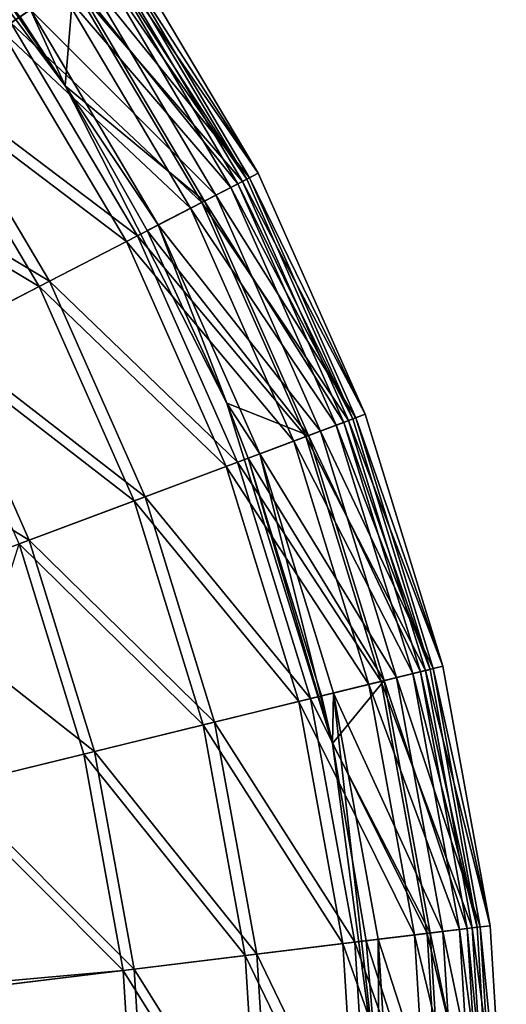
# Model space of a CAD drawing. Header units: millimetres. Extents: x 0 to 2133, y 0 to 2087.
# Tile 872 of 876: x 2103 to 2133, y 149 to 209. Entities that reach past the tile are written whole.
import ezdxf

# ---------------------------------------------------------------- set-up
doc = ezdxf.new("R2010")
doc.units = ezdxf.units.MM
doc.header["$LTSCALE"] = 25.4
doc.layers.get('0').update_dxf_attribs({"true_color": 0xff5454})

# ---------------------------------------------------------------- blocks, each defined once
blk = doc.blocks.new('COSMO-S-3382-4917.STL#2')
at = {"color": 250, "true_color": 0x282828}
mesh = blk.add_polyface(dxfattribs=at)
corners = [(1709.841, 208.672, 1539.288), (1710.486, 206.25, 1539.288), (1709.88, 193.269, 1539.288), (1711.624, 223.971, 1539.288), (1713.18, 228.005, 1539.288), (1715.203, 238.952, 1539.288), (1719.512, 248.991, 1539.288), (1720.53, 253.404, 1539.288), (1729.3, 268.606, 1539.288), (1727.528, 267.125, 1539.288), (1736.1, 279.922, 1539.288), (1742.261, 286.284, 1539.288), (1746.125, 291.615, 1539.288), (1758.024, 301.517, 1539.288), (1757.464, 302.04, 1539.288), (1769.955, 311.052, 1539.288), (1776.134, 313.868, 1539.288), (1783.424, 318.522, 1539.288), (1796.071, 322.98, 1539.288), (1797.683, 324.347, 1539.288), (1817.262, 328.591, 1539.288), (1812.531, 328.445, 1539.288), (1827.758, 330.758, 1539.288), (1839.095, 330.541, 1539.288), (1843.153, 331.254, 1539.288), (1860.945, 328.773, 1539.288), (1858.498, 329.925, 1539.288), (1873.578, 326.791, 1539.288), (1882.181, 323.337, 1539.288), (1888.182, 321.895, 1539.288), (1902.193, 314.391, 1539.288), (1902.104, 315.307, 1539.288), (1915.15, 307.118, 1539.288), (1920.405, 302.191, 1539.288), (1927.135, 297.443, 1539.288), (1936.294, 287.09, 1539.288), (1937.892, 286.419, 1539.288), (1949.402, 269.52, 1539.288), (1947.269, 274.2, 1539.288), (1955.136, 260.958, 1539.288), (1959.352, 249.987, 1539.288), (1961.381, 246.878, 1539.288), (1965.858, 229.054, 1539.288), (1965.917, 232.159, 1539.288), (1968.732, 207.323, 1539.288), (1968.68, 217.006, 1539.288), (1969.632, 201.633, 1539.288), (1968.758, 186.255, 1539.288), (1711.741, 177.98, 1539.288), (1711.508, 184.353, 1539.288), (1716.215, 162.944, 1539.288), (1715.397, 163.017, 1539.288), (1720.797, 148.592, 1539.288), (1724.472, 142.638, 1539.288), (1727.865, 134.907, 1539.288), (1736.043, 124.02, 1539.288), (1736.502, 122.154, 1539.288), (1750.594, 107.625, 1539.288), (1746.587, 110.512, 1539.288), (1757.978, 100.145, 1539.288), (1767.706, 93.925, 1539.288), (1767.283, 93.294, 1539.288), (1770.516, 91.197, 1539.288), (1786.887, 83.314, 1539.288), (1784.023, 83.796, 1539.288), (1798.311, 78.043, 1539.288), (1807.586, 76.097, 1539.288), (1813.179, 74.021, 1539.288), (1829.206, 72.482, 1539.288), (1828.419, 71.786, 1539.288), (1843.816, 71.369, 1539.288), (1851.127, 72.573, 1539.288), (1859.154, 72.776, 1539.288), (1872.717, 76.367, 1539.288), (1874.218, 75.987, 1539.288), (1893.355, 83.756, 1539.288), (1888.797, 80.957, 1539.288), (1902.685, 87.616, 1539.288), (1912.448, 94.526, 1539.288), (1915.688, 95.872, 1539.288), (1929.445, 108.368, 1539.288), (1927.624, 105.607, 1539.288), (1938.325, 116.686, 1539.288), (1943.859, 124.883, 1539.288), (1947.64, 128.953, 1539.288), (1955.275, 143.597, 1539.288), (1955.438, 142.235, 1539.288), (1963.364, 163.97, 1539.288), (1961.612, 156.346, 1539.288), (1966.073, 171.089, 1539.288), (1967.893, 185.418, 1539.288)]
mesh.append_faces([[corners[k] for k in face] for face in [(0, 1, 2), (1, 3, 4), (4, 5, 6), (6, 7, 8), (8, 10, 11), (11, 12, 13), (13, 15, 16), (16, 17, 18), (18, 19, 20), (20, 22, 23), (23, 24, 25), (25, 27, 28), (28, 29, 30), (30, 32, 33), (33, 34, 35), (35, 36, 37), (37, 39, 40), (40, 41, 42), (42, 43, 44), (48, 50, 51), (51, 50, 52), (52, 53, 54), (54, 55, 56), (56, 57, 58), (58, 57, 59), (59, 60, 61), (61, 60, 62), (62, 63, 64), (64, 63, 65), (65, 66, 67), (67, 68, 69), (69, 68, 70), (70, 71, 72), (72, 73, 74), (74, 75, 76), (76, 75, 77), (77, 78, 79), (79, 80, 81), (81, 80, 82), (82, 83, 84), (84, 85, 86), (86, 87, 88), (88, 87, 89), (89, 90, 47)]], dxfattribs={"vtx0": -1, "vtx1": -1, "color": 250})
mesh.append_faces([[corners[k] for k in face] for face in [(1, 0, 3), (4, 3, 5), (6, 5, 7), (8, 7, 9), (8, 9, 10), (11, 10, 12), (13, 12, 14), (13, 14, 15), (16, 15, 17), (18, 17, 19), (20, 19, 21), (20, 21, 22), (23, 22, 24), (25, 24, 26), (25, 26, 27), (28, 27, 29), (30, 29, 31), (30, 31, 32), (33, 32, 34), (35, 34, 36), (37, 36, 38), (37, 38, 39), (40, 39, 41), (42, 41, 43), (44, 43, 45), (44, 45, 46), (44, 46, 47), (1, 48, 2), (48, 1, 49), (48, 49, 50), (52, 50, 53), (54, 53, 55), (56, 55, 57), (59, 57, 60), (62, 60, 63), (65, 63, 66), (67, 66, 68), (70, 68, 71), (72, 71, 73), (74, 73, 75), (77, 75, 78), (79, 78, 80), (82, 80, 83), (84, 83, 85), (86, 85, 87), (89, 87, 90), (47, 90, 44)]], dxfattribs={"vtx0": -1, "vtx2": -1, "color": 250})
mesh = blk.add_polyface(dxfattribs=at)
corners = [(1949.769, 275.893, 1614.896), (1936.795, 285.469, 1629.555), (1946.068, 273.387, 1629.555), (1940.174, 288.396, 1614.896)]
mesh.append_faces([[corners[k] for k in face] for face in [(0, 1, 2), (1, 0, 3)]], dxfattribs={"vtx0": -1, "color": 250})
mesh = blk.add_polyface(dxfattribs=at)
corners = [(1936.228, 284.978, 1629.279), (1949.126, 275.458, 1614.706), (1945.446, 272.966, 1629.279), (1939.587, 287.887, 1614.706)]
mesh.append_faces([[corners[k] for k in face] for face in [(0, 1, 2), (1, 0, 3)]], dxfattribs={"vtx0": -1, "color": 250})
mesh = blk.add_polyface(dxfattribs=at)
corners = [(1949.402, 269.52, 1539.288), (1946.641, 273.774, 1539.54), (1936.294, 287.09, 1539.288)]
mesh.append_faces([[corners[k] for k in face] for face in [(0, 1, 2)]], dxfattribs={"color": 250})
mesh = blk.add_polyface(dxfattribs=at)
corners = [(1961.29, 264.137, 1584.544), (1952.091, 277.466, 1599.83), (1960.31, 263.63, 1599.83), (1953.004, 278.085, 1584.544)]
mesh.append_faces([[corners[k] for k in face] for face in [(0, 1, 2), (1, 0, 3)]], dxfattribs={"vtx0": -1, "color": 250})
mesh = blk.add_polyface(dxfattribs=at)
corners = [(1952.498, 277.742, 1569.232), (1961.29, 264.137, 1584.544), (1960.747, 263.856, 1569.232), (1953.004, 278.085, 1584.544)]
mesh.append_faces([[corners[k] for k in face] for face in [(0, 1, 2), (1, 0, 3)]], dxfattribs={"vtx0": -1, "color": 250})
mesh = blk.add_polyface(dxfattribs=at)
corners = [(1950.578, 276.441, 1554.083), (1960.747, 263.856, 1569.232), (1958.687, 262.792, 1554.083), (1952.498, 277.742, 1569.232)]
mesh.append_faces([[corners[k] for k in face] for face in [(0, 1, 2), (1, 0, 3)]], dxfattribs={"vtx0": -1, "color": 250})
mesh = blk.add_polyface(dxfattribs=at)
corners = [(1951.434, 277.021, 1599.728), (1960.579, 263.77, 1584.532), (1959.605, 263.266, 1599.728), (1952.342, 277.636, 1584.532)]
mesh.append_faces([[corners[k] for k in face] for face in [(0, 1, 2), (1, 0, 3)]], dxfattribs={"vtx0": -1, "color": 250})
mesh = blk.add_polyface(dxfattribs=at)
corners = [(1960.579, 263.77, 1584.532), (1951.839, 277.295, 1569.308), (1960.039, 263.491, 1569.308), (1952.342, 277.636, 1584.532)]
mesh.append_faces([[corners[k] for k in face] for face in [(0, 1, 2), (1, 0, 3)]], dxfattribs={"vtx0": -1, "color": 250})
mesh = blk.add_polyface(dxfattribs=at)
corners = [(1949.126, 275.458, 1614.706), (1959.605, 263.266, 1599.728), (1957.128, 261.987, 1614.706), (1951.434, 277.021, 1599.728)]
mesh.append_faces([[corners[k] for k in face] for face in [(0, 1, 2), (1, 0, 3)]], dxfattribs={"vtx0": -1, "color": 250})
mesh = blk.add_polyface(dxfattribs=at)
corners = [(1960.31, 263.63, 1599.83), (1949.769, 275.893, 1614.896), (1957.818, 262.344, 1614.896), (1952.091, 277.466, 1599.83)]
mesh.append_faces([[corners[k] for k in face] for face in [(0, 1, 2), (1, 0, 3)]], dxfattribs={"vtx0": -1, "color": 250})
mesh = blk.add_polyface(dxfattribs=at)
corners = [(1960.039, 263.491, 1569.308), (1949.93, 276.002, 1554.248), (1957.991, 262.433, 1554.248), (1951.839, 277.295, 1569.308)]
mesh.append_faces([[corners[k] for k in face] for face in [(0, 1, 2), (1, 0, 3)]], dxfattribs={"vtx0": -1, "color": 250})
mesh = blk.add_polyface(dxfattribs=at)
corners = [(1947.269, 274.2, 1539.288), (1958.687, 262.792, 1554.083), (1955.136, 260.958, 1539.288), (1950.578, 276.441, 1554.083)]
mesh.append_faces([[corners[k] for k in face] for face in [(0, 1, 2), (1, 0, 3)]], dxfattribs={"vtx0": -1, "color": 250})
mesh = blk.add_polyface(dxfattribs=at)
corners = [(1957.818, 262.344, 1614.896), (1946.068, 273.387, 1629.555), (1953.847, 260.292, 1629.555), (1949.769, 275.893, 1614.896)]
mesh.append_faces([[corners[k] for k in face] for face in [(0, 1, 2), (1, 0, 3)]], dxfattribs={"vtx0": -1, "color": 250})
mesh = blk.add_polyface(dxfattribs=at)
corners = [(1949.93, 276.002, 1554.248), (1946.641, 273.774, 1539.54), (1949.402, 269.52, 1539.54)]
mesh.append_faces([[corners[k] for k in face] for face in [(0, 1, 2)]], dxfattribs={"color": 250})
mesh = blk.add_polyface(dxfattribs=at)
corners = [(1949.93, 276.002, 1554.248), (1949.402, 269.52, 1539.54), (1957.991, 262.433, 1554.248)]
mesh.append_faces([[corners[k] for k in face] for face in [(0, 1, 2)]], dxfattribs={"color": 250})
mesh = blk.add_polyface(dxfattribs=at)
corners = [(1945.446, 272.966, 1629.279), (1957.128, 261.987, 1614.706), (1953.18, 259.948, 1629.279), (1949.126, 275.458, 1614.706)]
mesh.append_faces([[corners[k] for k in face] for face in [(0, 1, 2), (1, 0, 3)]], dxfattribs={"vtx0": -1, "color": 250})
mesh = blk.add_polyface(dxfattribs=at)
corners = [(1953.847, 260.292, 1629.555), (1941.034, 269.977, 1643.622), (1948.445, 257.502, 1643.622), (1946.068, 273.387, 1629.555)]
mesh.append_faces([[corners[k] for k in face] for face in [(0, 1, 2), (1, 0, 3)]], dxfattribs={"vtx0": -1, "color": 250})
mesh = blk.add_polyface(dxfattribs=at)
corners = [(1946.641, 273.774, 1539.54), (1949.402, 269.52, 1539.288), (1949.402, 269.52, 1539.54)]
mesh.append_faces([[corners[k] for k in face] for face in [(0, 1, 2)]], dxfattribs={"color": 250})
mesh = blk.add_polyface(dxfattribs=at)
corners = [(1940.442, 269.576, 1643.264), (1953.18, 259.948, 1629.279), (1947.809, 257.174, 1643.264), (1945.446, 272.966, 1629.279)]
mesh.append_faces([[corners[k] for k in face] for face in [(0, 1, 2), (1, 0, 3)]], dxfattribs={"vtx0": -1, "color": 250})
mesh = blk.add_polyface(dxfattribs=at)
corners = [(1948.445, 257.502, 1643.622), (1934.73, 265.708, 1656.922), (1941.68, 254.008, 1656.922), (1941.034, 269.977, 1643.622)]
mesh.append_faces([[corners[k] for k in face] for face in [(0, 1, 2), (1, 0, 3)]], dxfattribs={"vtx0": -1, "color": 250})
mesh = blk.add_polyface(dxfattribs=at)
corners = [(1934.175, 265.332, 1656.486), (1947.809, 257.174, 1643.264), (1941.084, 253.7, 1656.486), (1940.442, 269.576, 1643.264)]
mesh.append_faces([[corners[k] for k in face] for face in [(0, 1, 2), (1, 0, 3)]], dxfattribs={"vtx0": -1, "color": 250})
mesh = blk.add_polyface(dxfattribs=at)
corners = [(1959.352, 249.987, 1539.288), (1954.461, 260.609, 1539.54), (1949.402, 269.52, 1539.288)]
mesh.append_faces([[corners[k] for k in face] for face in [(0, 1, 2)]], dxfattribs={"color": 250})
mesh = blk.add_polyface(dxfattribs=at)
corners = [(1949.402, 269.52, 1539.288), (1954.461, 260.609, 1539.54), (1949.402, 269.52, 1539.54)]
mesh.append_faces([[corners[k] for k in face] for face in [(0, 1, 2)]], dxfattribs={"color": 250})
mesh = blk.add_polyface(dxfattribs=at)
corners = [(1949.402, 269.52, 1539.54), (1954.461, 260.609, 1539.54), (1957.991, 262.433, 1554.248)]
mesh.append_faces([[corners[k] for k in face] for face in [(0, 1, 2)]], dxfattribs={"color": 250})
mesh = blk.add_polyface(dxfattribs=at)
corners = [(1966.835, 248.92, 1599.83), (1957.818, 262.344, 1614.896), (1964.208, 247.937, 1614.896), (1960.31, 263.63, 1599.83)]
mesh.append_faces([[corners[k] for k in face] for face in [(0, 1, 2), (1, 0, 3)]], dxfattribs={"vtx0": -1, "color": 250})
mesh = blk.add_polyface(dxfattribs=at)
corners = [(1958.687, 262.792, 1554.083), (1967.295, 249.092, 1569.232), (1965.124, 248.279, 1554.083), (1960.747, 263.856, 1569.232)]
mesh.append_faces([[corners[k] for k in face] for face in [(0, 1, 2), (1, 0, 3)]], dxfattribs={"vtx0": -1, "color": 250})
mesh = blk.add_polyface(dxfattribs=at)
corners = [(1959.605, 263.266, 1599.728), (1967.119, 249.026, 1584.532), (1966.092, 248.642, 1599.728), (1960.579, 263.77, 1584.532)]
mesh.append_faces([[corners[k] for k in face] for face in [(0, 1, 2), (1, 0, 3)]], dxfattribs={"vtx0": -1, "color": 250})
mesh = blk.add_polyface(dxfattribs=at)
corners = [(1967.119, 249.026, 1584.532), (1960.039, 263.491, 1569.308), (1966.549, 248.813, 1569.308), (1960.579, 263.77, 1584.532)]
mesh.append_faces([[corners[k] for k in face] for face in [(0, 1, 2), (1, 0, 3)]], dxfattribs={"vtx0": -1, "color": 250})
mesh = blk.add_polyface(dxfattribs=at)
corners = [(1967.868, 249.307, 1584.544), (1960.31, 263.63, 1599.83), (1966.835, 248.92, 1599.83), (1961.29, 264.137, 1584.544)]
mesh.append_faces([[corners[k] for k in face] for face in [(0, 1, 2), (1, 0, 3)]], dxfattribs={"vtx0": -1, "color": 250})
mesh = blk.add_polyface(dxfattribs=at)
corners = [(1960.747, 263.856, 1569.232), (1967.868, 249.307, 1584.544), (1967.295, 249.092, 1569.232), (1961.29, 264.137, 1584.544)]
mesh.append_faces([[corners[k] for k in face] for face in [(0, 1, 2), (1, 0, 3)]], dxfattribs={"vtx0": -1, "color": 250})
mesh = blk.add_polyface(dxfattribs=at)
corners = [(1957.128, 261.987, 1614.706), (1966.092, 248.642, 1599.728), (1963.481, 247.664, 1614.706), (1959.605, 263.266, 1599.728)]
mesh.append_faces([[corners[k] for k in face] for face in [(0, 1, 2), (1, 0, 3)]], dxfattribs={"vtx0": -1, "color": 250})
mesh = blk.add_polyface(dxfattribs=at)
corners = [(1966.549, 248.813, 1569.308), (1957.991, 262.433, 1554.248), (1964.391, 248.005, 1554.248), (1960.039, 263.491, 1569.308)]
mesh.append_faces([[corners[k] for k in face] for face in [(0, 1, 2), (1, 0, 3)]], dxfattribs={"vtx0": -1, "color": 250})
mesh = blk.add_polyface(dxfattribs=at)
corners = [(1964.208, 247.937, 1614.896), (1953.847, 260.292, 1629.555), (1960.022, 246.37, 1629.555), (1957.818, 262.344, 1614.896)]
mesh.append_faces([[corners[k] for k in face] for face in [(0, 1, 2), (1, 0, 3)]], dxfattribs={"vtx0": -1, "color": 250})
mesh = blk.add_polyface(dxfattribs=at)
corners = [(1957.991, 262.433, 1554.248), (1954.461, 260.609, 1539.54), (1964.391, 248.005, 1554.248)]
mesh.append_faces([[corners[k] for k in face] for face in [(0, 1, 2)]], dxfattribs={"color": 250})
mesh = blk.add_polyface(dxfattribs=at)
corners = [(1955.136, 260.958, 1539.288), (1965.124, 248.279, 1554.083), (1961.381, 246.878, 1539.288), (1958.687, 262.792, 1554.083)]
mesh.append_faces([[corners[k] for k in face] for face in [(0, 1, 2), (1, 0, 3)]], dxfattribs={"vtx0": -1, "color": 250})
mesh = blk.add_polyface(dxfattribs=at)
corners = [(1953.18, 259.948, 1629.279), (1963.481, 247.664, 1614.706), (1959.319, 246.106, 1629.279), (1957.128, 261.987, 1614.706)]
mesh.append_faces([[corners[k] for k in face] for face in [(0, 1, 2), (1, 0, 3)]], dxfattribs={"vtx0": -1, "color": 250})
mesh = blk.add_polyface(dxfattribs=at)
corners = [(1954.461, 260.609, 1539.54), (1959.352, 249.987, 1539.288), (1959.352, 249.987, 1539.54)]
mesh.append_faces([[corners[k] for k in face] for face in [(0, 1, 2)]], dxfattribs={"color": 250})
mesh = blk.add_polyface(dxfattribs=at)
corners = [(1954.461, 260.609, 1539.54), (1959.352, 249.987, 1539.54), (1964.391, 248.005, 1554.248)]
mesh.append_faces([[corners[k] for k in face] for face in [(0, 1, 2)]], dxfattribs={"color": 250})
mesh = blk.add_polyface(dxfattribs=at)
corners = [(1947.809, 257.174, 1643.264), (1959.319, 246.106, 1629.279), (1953.658, 243.987, 1643.264), (1953.18, 259.948, 1629.279)]
mesh.append_faces([[corners[k] for k in face] for face in [(0, 1, 2), (1, 0, 3)]], dxfattribs={"vtx0": -1, "color": 250})
mesh = blk.add_polyface(dxfattribs=at)
corners = [(1960.022, 246.37, 1629.555), (1948.445, 257.502, 1643.622), (1954.328, 244.238, 1643.622), (1953.847, 260.292, 1629.555)]
mesh.append_faces([[corners[k] for k in face] for face in [(0, 1, 2), (1, 0, 3)]], dxfattribs={"vtx0": -1, "color": 250})
mesh = blk.add_polyface(dxfattribs=at)
corners = [(1954.328, 244.238, 1643.622), (1941.68, 254.008, 1656.922), (1947.198, 241.569, 1656.922), (1948.445, 257.502, 1643.622)]
mesh.append_faces([[corners[k] for k in face] for face in [(0, 1, 2), (1, 0, 3)]], dxfattribs={"vtx0": -1, "color": 250})
mesh = blk.add_polyface(dxfattribs=at)
corners = [(1941.084, 253.7, 1656.486), (1953.658, 243.987, 1643.264), (1946.569, 241.334, 1656.486), (1947.809, 257.174, 1643.264)]
mesh.append_faces([[corners[k] for k in face] for face in [(0, 1, 2), (1, 0, 3)]], dxfattribs={"vtx0": -1, "color": 250})
mesh = blk.add_polyface(dxfattribs=at)
corners = [(1947.198, 241.569, 1656.922), (1933.638, 249.854, 1669.288), (1938.72, 238.395, 1669.288), (1941.68, 254.008, 1656.922)]
mesh.append_faces([[corners[k] for k in face] for face in [(0, 1, 2), (1, 0, 3)]], dxfattribs={"vtx0": -1, "color": 250})
mesh = blk.add_polyface(dxfattribs=at)
corners = [(1965.858, 229.054, 1539.288), (1960.67, 246.612, 1539.54), (1959.352, 249.987, 1539.288)]
mesh.append_faces([[corners[k] for k in face] for face in [(0, 1, 2)]], dxfattribs={"color": 250})
mesh = blk.add_polyface(dxfattribs=at)
corners = [(1959.352, 249.987, 1539.288), (1960.67, 246.612, 1539.54), (1959.352, 249.987, 1539.54)]
mesh.append_faces([[corners[k] for k in face] for face in [(0, 1, 2)]], dxfattribs={"color": 250})
mesh = blk.add_polyface(dxfattribs=at)
corners = [(1959.352, 249.987, 1539.54), (1960.67, 246.612, 1539.54), (1964.391, 248.005, 1554.248)]
mesh.append_faces([[corners[k] for k in face] for face in [(0, 1, 2)]], dxfattribs={"color": 250})
mesh = blk.add_polyface(dxfattribs=at)
corners = [(1965.124, 248.279, 1554.083), (1972.052, 233.658, 1569.232), (1969.799, 233.107, 1554.083), (1967.295, 249.092, 1569.232)]
mesh.append_faces([[corners[k] for k in face] for face in [(0, 1, 2), (1, 0, 3)]], dxfattribs={"vtx0": -1, "color": 250})
mesh = blk.add_polyface(dxfattribs=at)
corners = [(1966.092, 248.642, 1599.728), (1971.869, 233.613, 1584.532), (1970.803, 233.353, 1599.728), (1967.119, 249.026, 1584.532)]
mesh.append_faces([[corners[k] for k in face] for face in [(0, 1, 2), (1, 0, 3)]], dxfattribs={"vtx0": -1, "color": 250})
mesh = blk.add_polyface(dxfattribs=at)
corners = [(1971.869, 233.613, 1584.532), (1966.549, 248.813, 1569.308), (1971.278, 233.469, 1569.308), (1967.119, 249.026, 1584.532)]
mesh.append_faces([[corners[k] for k in face] for face in [(0, 1, 2), (1, 0, 3)]], dxfattribs={"vtx0": -1, "color": 250})
mesh = blk.add_polyface(dxfattribs=at)
corners = [(1972.646, 233.803, 1584.544), (1966.835, 248.92, 1599.83), (1971.574, 233.541, 1599.83), (1967.868, 249.307, 1584.544)]
mesh.append_faces([[corners[k] for k in face] for face in [(0, 1, 2), (1, 0, 3)]], dxfattribs={"vtx0": -1, "color": 250})
mesh = blk.add_polyface(dxfattribs=at)
corners = [(1967.295, 249.092, 1569.232), (1972.646, 233.803, 1584.544), (1972.052, 233.658, 1569.232), (1967.868, 249.307, 1584.544)]
mesh.append_faces([[corners[k] for k in face] for face in [(0, 1, 2), (1, 0, 3)]], dxfattribs={"vtx0": -1, "color": 250})
mesh = blk.add_polyface(dxfattribs=at)
corners = [(1963.481, 247.664, 1614.706), (1970.803, 233.353, 1599.728), (1968.095, 232.691, 1614.706), (1966.092, 248.642, 1599.728)]
mesh.append_faces([[corners[k] for k in face] for face in [(0, 1, 2), (1, 0, 3)]], dxfattribs={"vtx0": -1, "color": 250})
mesh = blk.add_polyface(dxfattribs=at)
corners = [(1971.574, 233.541, 1599.83), (1964.208, 247.937, 1614.896), (1968.85, 232.875, 1614.896), (1966.835, 248.92, 1599.83)]
mesh.append_faces([[corners[k] for k in face] for face in [(0, 1, 2), (1, 0, 3)]], dxfattribs={"vtx0": -1, "color": 250})
mesh = blk.add_polyface(dxfattribs=at)
corners = [(1971.278, 233.469, 1569.308), (1964.391, 248.005, 1554.248), (1969.039, 232.922, 1554.248), (1966.549, 248.813, 1569.308)]
mesh.append_faces([[corners[k] for k in face] for face in [(0, 1, 2), (1, 0, 3)]], dxfattribs={"vtx0": -1, "color": 250})
mesh = blk.add_polyface(dxfattribs=at)
corners = [(1968.85, 232.875, 1614.896), (1960.022, 246.37, 1629.555), (1964.507, 231.814, 1629.555), (1964.208, 247.937, 1614.896)]
mesh.append_faces([[corners[k] for k in face] for face in [(0, 1, 2), (1, 0, 3)]], dxfattribs={"vtx0": -1, "color": 250})
mesh = blk.add_polyface(dxfattribs=at)
corners = [(1969.039, 232.922, 1554.248), (1960.67, 246.612, 1539.54), (1965.179, 231.979, 1539.54), (1964.391, 248.005, 1554.248)]
mesh.append_faces([[corners[k] for k in face] for face in [(0, 1, 2), (1, 0, 3)]], dxfattribs={"vtx0": -1, "color": 250})
mesh = blk.add_polyface(dxfattribs=at)
corners = [(1961.381, 246.878, 1539.288), (1969.799, 233.107, 1554.083), (1965.917, 232.159, 1539.288), (1965.124, 248.279, 1554.083)]
mesh.append_faces([[corners[k] for k in face] for face in [(0, 1, 2), (1, 0, 3)]], dxfattribs={"vtx0": -1, "color": 250})
mesh = blk.add_polyface(dxfattribs=at)
corners = [(1959.319, 246.106, 1629.279), (1968.095, 232.691, 1614.706), (1963.778, 231.636, 1629.279), (1963.481, 247.664, 1614.706)]
mesh.append_faces([[corners[k] for k in face] for face in [(0, 1, 2), (1, 0, 3)]], dxfattribs={"vtx0": -1, "color": 250})
mesh = blk.add_polyface(dxfattribs=at)
corners = [(1960.67, 246.612, 1539.54), (1965.858, 229.054, 1539.288), (1965.179, 231.979, 1539.54)]
mesh.append_faces([[corners[k] for k in face] for face in [(0, 1, 2)]], dxfattribs={"color": 250})
mesh = blk.add_polyface(dxfattribs=at)
corners = [(1953.658, 243.987, 1643.264), (1963.778, 231.636, 1629.279), (1957.906, 230.201, 1643.264), (1959.319, 246.106, 1629.279)]
mesh.append_faces([[corners[k] for k in face] for face in [(0, 1, 2), (1, 0, 3)]], dxfattribs={"vtx0": -1, "color": 250})
mesh = blk.add_polyface(dxfattribs=at)
corners = [(1964.507, 231.814, 1629.555), (1954.328, 244.238, 1643.622), (1958.601, 230.371, 1643.622), (1960.022, 246.37, 1629.555)]
mesh.append_faces([[corners[k] for k in face] for face in [(0, 1, 2), (1, 0, 3)]], dxfattribs={"vtx0": -1, "color": 250})
mesh = blk.add_polyface(dxfattribs=at)
corners = [(1958.601, 230.371, 1643.622), (1947.198, 241.569, 1656.922), (1951.205, 228.564, 1656.922), (1954.328, 244.238, 1643.622)]
mesh.append_faces([[corners[k] for k in face] for face in [(0, 1, 2), (1, 0, 3)]], dxfattribs={"vtx0": -1, "color": 250})
mesh = blk.add_polyface(dxfattribs=at)
corners = [(1946.569, 241.334, 1656.486), (1957.906, 230.201, 1643.264), (1950.554, 228.405, 1656.486), (1953.658, 243.987, 1643.264)]
mesh.append_faces([[corners[k] for k in face] for face in [(0, 1, 2), (1, 0, 3)]], dxfattribs={"vtx0": -1, "color": 250})
mesh = blk.add_polyface(dxfattribs=at)
corners = [(1951.205, 228.564, 1656.922), (1938.72, 238.395, 1669.288), (1942.412, 226.415, 1669.288), (1947.198, 241.569, 1656.922)]
mesh.append_faces([[corners[k] for k in face] for face in [(0, 1, 2), (1, 0, 3)]], dxfattribs={"vtx0": -1, "color": 250})
mesh = blk.add_polyface(dxfattribs=at)
corners = [(1946.569, 241.334, 1656.486), (1950.554, 228.405, 1656.486), (1941.812, 226.269, 1668.78)]
mesh.append_faces([[corners[k] for k in face] for face in [(0, 1, 2)]], dxfattribs={"color": 250})
mesh = blk.add_polyface(dxfattribs=at)
corners = [(1968.095, 232.691, 1614.706), (1973.673, 217.614, 1599.728), (1970.906, 217.277, 1614.706), (1970.803, 233.353, 1599.728)]
mesh.append_faces([[corners[k] for k in face] for face in [(0, 1, 2), (1, 0, 3)]], dxfattribs={"vtx0": -1, "color": 250})
mesh = blk.add_polyface(dxfattribs=at)
corners = [(1974.461, 217.71, 1599.83), (1968.85, 232.875, 1614.896), (1971.677, 217.371, 1614.896), (1971.574, 233.541, 1599.83)]
mesh.append_faces([[corners[k] for k in face] for face in [(0, 1, 2), (1, 0, 3)]], dxfattribs={"vtx0": -1, "color": 250})
mesh = blk.add_polyface(dxfattribs=at)
corners = [(1974.158, 217.673, 1569.308), (1969.039, 232.922, 1554.248), (1971.87, 217.394, 1554.248), (1971.278, 233.469, 1569.308)]
mesh.append_faces([[corners[k] for k in face] for face in [(0, 1, 2), (1, 0, 3)]], dxfattribs={"vtx0": -1, "color": 250})
mesh = blk.add_polyface(dxfattribs=at)
corners = [(1969.799, 233.107, 1554.083), (1974.949, 217.769, 1569.232), (1972.647, 217.489, 1554.083), (1972.052, 233.658, 1569.232)]
mesh.append_faces([[corners[k] for k in face] for face in [(0, 1, 2), (1, 0, 3)]], dxfattribs={"vtx0": -1, "color": 250})
mesh = blk.add_polyface(dxfattribs=at)
corners = [(1970.803, 233.353, 1599.728), (1974.762, 217.746, 1584.532), (1973.673, 217.614, 1599.728), (1971.869, 233.613, 1584.532)]
mesh.append_faces([[corners[k] for k in face] for face in [(0, 1, 2), (1, 0, 3)]], dxfattribs={"vtx0": -1, "color": 250})
mesh = blk.add_polyface(dxfattribs=at)
corners = [(1974.762, 217.746, 1584.532), (1971.278, 233.469, 1569.308), (1974.158, 217.673, 1569.308), (1971.869, 233.613, 1584.532)]
mesh.append_faces([[corners[k] for k in face] for face in [(0, 1, 2), (1, 0, 3)]], dxfattribs={"vtx0": -1, "color": 250})
mesh = blk.add_polyface(dxfattribs=at)
corners = [(1975.556, 217.843, 1584.544), (1971.574, 233.541, 1599.83), (1974.461, 217.71, 1599.83), (1972.646, 233.803, 1584.544)]
mesh.append_faces([[corners[k] for k in face] for face in [(0, 1, 2), (1, 0, 3)]], dxfattribs={"vtx0": -1, "color": 250})
mesh = blk.add_polyface(dxfattribs=at)
corners = [(1972.052, 233.658, 1569.232), (1975.556, 217.843, 1584.544), (1974.949, 217.769, 1569.232), (1972.646, 233.803, 1584.544)]
mesh.append_faces([[corners[k] for k in face] for face in [(0, 1, 2), (1, 0, 3)]], dxfattribs={"vtx0": -1, "color": 250})
mesh = blk.add_polyface(dxfattribs=at)
corners = [(1963.778, 231.636, 1629.279), (1970.906, 217.277, 1614.706), (1966.494, 216.74, 1629.279), (1968.095, 232.691, 1614.706)]
mesh.append_faces([[corners[k] for k in face] for face in [(0, 1, 2), (1, 0, 3)]], dxfattribs={"vtx0": -1, "color": 250})
mesh = blk.add_polyface(dxfattribs=at)
corners = [(1971.677, 217.371, 1614.896), (1964.507, 231.814, 1629.555), (1967.24, 216.831, 1629.555), (1968.85, 232.875, 1614.896)]
mesh.append_faces([[corners[k] for k in face] for face in [(0, 1, 2), (1, 0, 3)]], dxfattribs={"vtx0": -1, "color": 250})
mesh = blk.add_polyface(dxfattribs=at)
corners = [(1969.039, 232.922, 1554.248), (1965.179, 231.979, 1539.54), (1965.858, 229.054, 1539.54)]
mesh.append_faces([[corners[k] for k in face] for face in [(0, 1, 2)]], dxfattribs={"color": 250})
mesh = blk.add_polyface(dxfattribs=at)
corners = [(1969.039, 232.922, 1554.248), (1965.858, 229.054, 1539.54), (1971.87, 217.394, 1554.248)]
mesh.append_faces([[corners[k] for k in face] for face in [(0, 1, 2)]], dxfattribs={"color": 250})
mesh = blk.add_polyface(dxfattribs=at)
corners = [(1965.917, 232.159, 1539.288), (1972.647, 217.489, 1554.083), (1968.68, 217.006, 1539.288), (1969.799, 233.107, 1554.083)]
mesh.append_faces([[corners[k] for k in face] for face in [(0, 1, 2), (1, 0, 3)]], dxfattribs={"vtx0": -1, "color": 250})
mesh = blk.add_polyface(dxfattribs=at)
corners = [(1957.906, 230.201, 1643.264), (1966.494, 216.74, 1629.279), (1960.494, 216.01, 1643.264), (1963.778, 231.636, 1629.279)]
mesh.append_faces([[corners[k] for k in face] for face in [(0, 1, 2), (1, 0, 3)]], dxfattribs={"vtx0": -1, "color": 250})
mesh = blk.add_polyface(dxfattribs=at)
corners = [(1967.24, 216.831, 1629.555), (1958.601, 230.371, 1643.622), (1961.204, 216.096, 1643.622), (1964.507, 231.814, 1629.555)]
mesh.append_faces([[corners[k] for k in face] for face in [(0, 1, 2), (1, 0, 3)]], dxfattribs={"vtx0": -1, "color": 250})
mesh = blk.add_polyface(dxfattribs=at)
corners = [(1965.179, 231.979, 1539.54), (1965.858, 229.054, 1539.288), (1965.858, 229.054, 1539.54)]
mesh.append_faces([[corners[k] for k in face] for face in [(0, 1, 2)]], dxfattribs={"color": 250})
mesh = blk.add_polyface(dxfattribs=at)
corners = [(1961.204, 216.096, 1643.622), (1951.205, 228.564, 1656.922), (1953.647, 215.177, 1656.922), (1958.601, 230.371, 1643.622)]
mesh.append_faces([[corners[k] for k in face] for face in [(0, 1, 2), (1, 0, 3)]], dxfattribs={"vtx0": -1, "color": 250})
mesh = blk.add_polyface(dxfattribs=at)
corners = [(1950.554, 228.405, 1656.486), (1960.494, 216.01, 1643.264), (1952.981, 215.096, 1656.486), (1957.906, 230.201, 1643.264)]
mesh.append_faces([[corners[k] for k in face] for face in [(0, 1, 2), (1, 0, 3)]], dxfattribs={"vtx0": -1, "color": 250})
mesh = blk.add_polyface(dxfattribs=at)
corners = [(1965.858, 229.054, 1539.288), (1967.926, 216.914, 1539.54), (1965.858, 229.054, 1539.54)]
mesh.append_faces([[corners[k] for k in face] for face in [(0, 1, 2)]], dxfattribs={"color": 250})
mesh = blk.add_polyface(dxfattribs=at)
corners = [(1968.732, 207.323, 1539.288), (1967.926, 216.914, 1539.54), (1965.858, 229.054, 1539.288)]
mesh.append_faces([[corners[k] for k in face] for face in [(0, 1, 2)]], dxfattribs={"color": 250})
mesh = blk.add_polyface(dxfattribs=at)
corners = [(1965.858, 229.054, 1539.54), (1967.926, 216.914, 1539.54), (1971.87, 217.394, 1554.248)]
mesh.append_faces([[corners[k] for k in face] for face in [(0, 1, 2)]], dxfattribs={"color": 250})
mesh = blk.add_polyface(dxfattribs=at)
corners = [(1941.812, 226.269, 1668.78), (1952.981, 215.096, 1656.486), (1944.013, 214.29, 1668.78), (1950.554, 228.405, 1656.486)]
mesh.append_faces([[corners[k] for k in face] for face in [(0, 1, 2), (1, 0, 3)]], dxfattribs={"vtx0": -1, "color": 250})
mesh = blk.add_polyface(dxfattribs=at)
corners = [(1953.647, 215.177, 1656.922), (1942.412, 226.415, 1669.288), (1944.661, 214.083, 1669.288), (1951.205, 228.564, 1656.922)]
mesh.append_faces([[corners[k] for k in face] for face in [(0, 1, 2), (1, 0, 3)]], dxfattribs={"vtx0": -1, "color": 250})
mesh = blk.add_polyface(dxfattribs=at)
corners = [(1970.906, 217.277, 1614.706), (1974.662, 201.646, 1599.728), (1971.874, 201.639, 1614.706), (1973.673, 217.614, 1599.728)]
mesh.append_faces([[corners[k] for k in face] for face in [(0, 1, 2), (1, 0, 3)]], dxfattribs={"vtx0": -1, "color": 250})
mesh = blk.add_polyface(dxfattribs=at)
corners = [(1975.455, 201.648, 1599.83), (1971.677, 217.371, 1614.896), (1972.651, 201.641, 1614.896), (1974.461, 217.71, 1599.83)]
mesh.append_faces([[corners[k] for k in face] for face in [(0, 1, 2), (1, 0, 3)]], dxfattribs={"vtx0": -1, "color": 250})
mesh = blk.add_polyface(dxfattribs=at)
corners = [(1975.151, 201.647, 1569.308), (1971.87, 217.394, 1554.248), (1972.845, 201.641, 1554.248), (1974.158, 217.673, 1569.308)]
mesh.append_faces([[corners[k] for k in face] for face in [(0, 1, 2), (1, 0, 3)]], dxfattribs={"vtx0": -1, "color": 250})
mesh = blk.add_polyface(dxfattribs=at)
corners = [(1972.647, 217.489, 1554.083), (1975.947, 201.649, 1569.232), (1973.628, 201.643, 1554.083), (1974.949, 217.769, 1569.232)]
mesh.append_faces([[corners[k] for k in face] for face in [(0, 1, 2), (1, 0, 3)]], dxfattribs={"vtx0": -1, "color": 250})
mesh = blk.add_polyface(dxfattribs=at)
corners = [(1973.673, 217.614, 1599.728), (1975.758, 201.649, 1584.532), (1974.662, 201.646, 1599.728), (1974.762, 217.746, 1584.532)]
mesh.append_faces([[corners[k] for k in face] for face in [(0, 1, 2), (1, 0, 3)]], dxfattribs={"vtx0": -1, "color": 250})
mesh = blk.add_polyface(dxfattribs=at)
corners = [(1975.758, 201.649, 1584.532), (1974.158, 217.673, 1569.308), (1975.151, 201.647, 1569.308), (1974.762, 217.746, 1584.532)]
mesh.append_faces([[corners[k] for k in face] for face in [(0, 1, 2), (1, 0, 3)]], dxfattribs={"vtx0": -1, "color": 250})
mesh = blk.add_polyface(dxfattribs=at)
corners = [(1976.558, 201.651, 1584.544), (1974.461, 217.71, 1599.83), (1975.455, 201.648, 1599.83), (1975.556, 217.843, 1584.544)]
mesh.append_faces([[corners[k] for k in face] for face in [(0, 1, 2), (1, 0, 3)]], dxfattribs={"vtx0": -1, "color": 250})
mesh = blk.add_polyface(dxfattribs=at)
corners = [(1974.949, 217.769, 1569.232), (1976.558, 201.651, 1584.544), (1975.947, 201.649, 1569.232), (1975.556, 217.843, 1584.544)]
mesh.append_faces([[corners[k] for k in face] for face in [(0, 1, 2), (1, 0, 3)]], dxfattribs={"vtx0": -1, "color": 250})
mesh = blk.add_polyface(dxfattribs=at)
corners = [(1966.494, 216.74, 1629.279), (1971.874, 201.639, 1614.706), (1967.43, 201.627, 1629.279), (1970.906, 217.277, 1614.706)]
mesh.append_faces([[corners[k] for k in face] for face in [(0, 1, 2), (1, 0, 3)]], dxfattribs={"vtx0": -1, "color": 250})
mesh = blk.add_polyface(dxfattribs=at)
corners = [(1972.651, 201.641, 1614.896), (1967.24, 216.831, 1629.555), (1968.181, 201.629, 1629.555), (1971.677, 217.371, 1614.896)]
mesh.append_faces([[corners[k] for k in face] for face in [(0, 1, 2), (1, 0, 3)]], dxfattribs={"vtx0": -1, "color": 250})
mesh = blk.add_polyface(dxfattribs=at)
corners = [(1971.87, 217.394, 1554.248), (1967.926, 216.914, 1539.54), (1972.845, 201.641, 1554.248)]
mesh.append_faces([[corners[k] for k in face] for face in [(0, 1, 2)]], dxfattribs={"color": 250})
mesh = blk.add_polyface(dxfattribs=at)
corners = [(1967.926, 216.914, 1539.54), (1968.732, 207.323, 1539.288), (1968.732, 207.323, 1539.54)]
mesh.append_faces([[corners[k] for k in face] for face in [(0, 1, 2)]], dxfattribs={"color": 250})
mesh = blk.add_polyface(dxfattribs=at)
corners = [(1967.926, 216.914, 1539.54), (1968.732, 207.323, 1539.54), (1972.845, 201.641, 1554.248)]
mesh.append_faces([[corners[k] for k in face] for face in [(0, 1, 2)]], dxfattribs={"color": 250})
mesh = blk.add_polyface(dxfattribs=at)
corners = [(1968.68, 217.006, 1539.288), (1973.628, 201.643, 1554.083), (1969.632, 201.633, 1539.288), (1972.647, 217.489, 1554.083)]
mesh.append_faces([[corners[k] for k in face] for face in [(0, 1, 2), (1, 0, 3)]], dxfattribs={"vtx0": -1, "color": 250})
mesh = blk.add_polyface(dxfattribs=at)
corners = [(1960.494, 216.01, 1643.264), (1967.43, 201.627, 1629.279), (1961.386, 201.612, 1643.264), (1966.494, 216.74, 1629.279)]
mesh.append_faces([[corners[k] for k in face] for face in [(0, 1, 2), (1, 0, 3)]], dxfattribs={"vtx0": -1, "color": 250})
mesh = blk.add_polyface(dxfattribs=at)
corners = [(1968.181, 201.629, 1629.555), (1961.204, 216.096, 1643.622), (1962.101, 201.614, 1643.622), (1967.24, 216.831, 1629.555)]
mesh.append_faces([[corners[k] for k in face] for face in [(0, 1, 2), (1, 0, 3)]], dxfattribs={"vtx0": -1, "color": 250})
mesh = blk.add_polyface(dxfattribs=at)
corners = [(1952.981, 215.096, 1656.486), (1961.386, 201.612, 1643.264), (1953.817, 201.593, 1656.486), (1960.494, 216.01, 1643.264)]
mesh.append_faces([[corners[k] for k in face] for face in [(0, 1, 2), (1, 0, 3)]], dxfattribs={"vtx0": -1, "color": 250})
mesh = blk.add_polyface(dxfattribs=at)
corners = [(1962.101, 201.614, 1643.622), (1953.647, 215.177, 1656.922), (1954.487, 201.594, 1656.922), (1961.204, 216.096, 1643.622)]
mesh.append_faces([[corners[k] for k in face] for face in [(0, 1, 2), (1, 0, 3)]], dxfattribs={"vtx0": -1, "color": 250})
mesh = blk.add_polyface(dxfattribs=at)
corners = [(1952.981, 215.096, 1656.486), (1944.047, 214.008, 1668.78), (1944.013, 214.29, 1668.78)]
mesh.append_faces([[corners[k] for k in face] for face in [(0, 1, 2)]], dxfattribs={"color": 250})
mesh = blk.add_polyface(dxfattribs=at)
corners = [(1944.047, 214.008, 1668.78), (1953.817, 201.593, 1656.486), (1944.817, 201.57, 1668.78), (1952.981, 215.096, 1656.486)]
mesh.append_faces([[corners[k] for k in face] for face in [(0, 1, 2), (1, 0, 3)]], dxfattribs={"vtx0": -1, "color": 250})
mesh = blk.add_polyface(dxfattribs=at)
corners = [(1954.487, 201.594, 1656.922), (1944.661, 214.083, 1669.288), (1945.436, 201.571, 1669.288), (1953.647, 215.177, 1656.922)]
mesh.append_faces([[corners[k] for k in face] for face in [(0, 1, 2), (1, 0, 3)]], dxfattribs={"vtx0": -1, "color": 250})

msp = doc.modelspace()

# ---------------------------------------------------------------- block references
at = {"color": 0}
msp.add_blockref('COSMO-S-3382-4917.STL#2', (156.122, -64.446, -4.129), dxfattribs=at)

doc.saveas('drawing.dxf')
